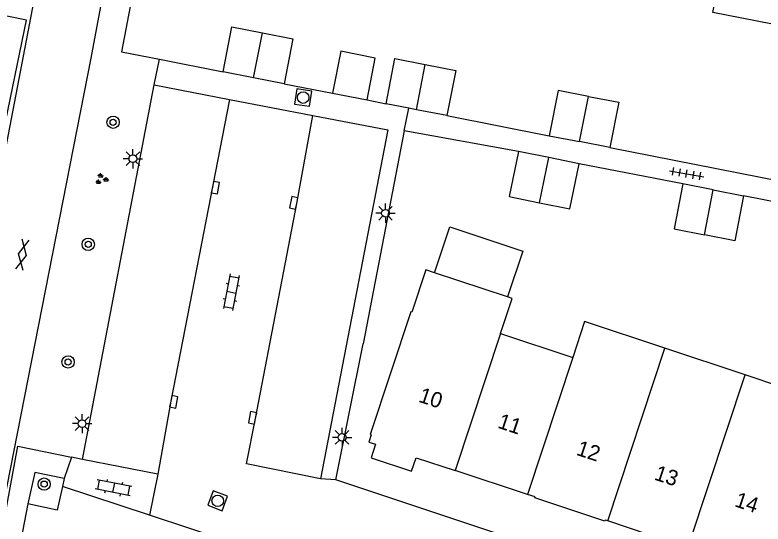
# Model space of a CAD drawing. Extents: x 131000 to 133013, y 393000 to 396501.
# Drawn here: x 132647.73 to 132696.32, y 394674.25 to 394707.31 of the extents above; entities that cross this region are included whole.
import ezdxf

# ---------------------------------------------------------------- set-up
doc = ezdxf.new("R2010")
doc.units = 0
for name, color, linetype in [('gg-afsc-hekwerk', 7, 'Continuous'), ('gg-anno-huisnummerreeks BGT', 7, 'Continuous'), ('gg-bbg-bijgebouw', 7, 'Continuous'), ('gg-bbg-gedigitaliseerde bijgebouw', 7, 'Continuous'), ('gg-bbg-hoofdgebouw', 7, 'Continuous'), ('gg-bbg-luifel en loopbrug', 7, 'Continuous'), ('gg-bbg-tussenscheiding', 7, 'Continuous'), ('gg-knt-verharding', 7, 'Continuous'), ('gg-knt-verharding nz', 7, 'Continuous'), ('gg-kwrk-keermuur', 7, 'Continuous'), ('gt-grn-vlakafsluiter', 7, 'Continuous'), ('gt-symb-boom', 7, 'Continuous'), ('gt-symb-gesloten verharding', 7, 'Continuous'), ('gt-symb-groenvak', 7, 'Continuous'), ('gt-symb-klinker verharding', 7, 'Continuous'), ('gt-symb-kolk', 7, 'Continuous'), ('gt-symb-lichtmast', 7, 'Continuous'), ('gt-symb-rioolschacht', 7, 'Continuous'), ('gt-symb-tegel verharding', 7, 'Continuous')]:
    doc.layers.add(name, color=color, linetype=linetype)

# ---------------------------------------------------------------- blocks, each defined once
blk = doc.blocks.new('gt0-TEG1')
at = {"layer": 'gt-symb-tegel verharding'}
for p, q in [((-1.125, 0), (1.125, 0)), ((-0.9, -0.25), (-0.9, 0.25)), ((-0.45, -0.25), (-0.45, 0.25)), ((0, -0.25), (0, 0.25)), ((0.45, -0.25), (0.45, 0.25)), ((0.9, -0.25), (0.9, 0.25))]:
    blk.add_line(p, q, dxfattribs=at)
blk = doc.blocks.new('gt0-KOLK')
at = {"layer": 'gt-symb-kolk'}
blk.add_lwpolyline([(0, 0), (0.375, 0), (0.375, 0.4), (-0.375, 0.4), (-0.375, 0), (0, 0)], dxfattribs=at)
blk = doc.blocks.new('gt0-RS')
at = {"layer": 'gt-symb-rioolschacht'}
blk.add_lwpolyline([(-0.5, -0.5), (0.5, -0.5), (0.5, 0.5), (-0.5, 0.5)], close=True, dxfattribs=at)
blk.add_circle((0, 0), 0.375, dxfattribs=at)
blk = doc.blocks.new('gt0-LMAST')
at = {"layer": 'gt-symb-lichtmast'}
for p, q in [((-0.005, 0.246), (-0.005, 0.621)), ((-0.182, 0.173), (-0.447, 0.438)), ((0.172, 0.173), (0.437, 0.438)), ((-0.255, -0.004), (-0.63, -0.004)), ((-0.182, -0.181), (-0.447, -0.446)), ((-0.005, -0.254), (-0.005, -0.629)), ((0.437, -0.446), (0.172, -0.181)), ((0.245, -0.004), (0.62, -0.004))]:
    blk.add_line(p, q, dxfattribs=at)
blk.add_circle((-0.005, -0.004), 0.25, dxfattribs=at)
blk = doc.blocks.new('gt0-KL1')
at = {"layer": 'gt-symb-klinker verharding'}
for p, q in [((-1.15, 0.3), (1.15, 0.3)), ((-1, -0.3), (-1, 0.3)), ((-0.5, 0.3), (-0.5, 0.45)), ((0, -0.3), (0, 0.3)), ((0.5, 0.3), (0.5, 0.45)), ((1, -0.3), (1, 0.3)), ((-1.15, -0.3), (1.15, -0.3)), ((-0.5, -0.45), (-0.5, -0.3)), ((0.5, -0.45), (0.5, -0.3))]:
    blk.add_line(p, q, dxfattribs=at)
blk = doc.blocks.new('gt0-GESVH1')
at = {"layer": 'gt-symb-gesloten verharding'}
for p, q in [((-0.992, -0.261), (0.008, 0.239)), ((0.008, -0.261), (-0.992, 0.239)), ((0.008, 0.239), (1.008, -0.261)), ((1.008, 0.239), (0.008, -0.261))]:
    blk.add_line(p, q, dxfattribs=at)
blk = doc.blocks.new('gt0-BOOM')
at = {"layer": 'gt-symb-boom'}
for radius in [0.4, 0.2]:
    blk.add_circle((0, 0), radius, dxfattribs=at)
blk = doc.blocks.new('gt0-GRVAK')
at = {"layer": 'gt-symb-groenvak'}
for p, q in [((-0.11, 0.189), (-0.228, 0.24)), ((-0.182, 0.153), (0.088, 0.153)), ((-0.091, 0.211), (-0.156, 0.322)), ((-0.047, 0.214), (-0.047, 0.393)), ((-0.004, 0.211), (0.061, 0.322)), ((0.015, 0.189), (0.133, 0.24)), ((0.262, -0.052), (0.197, 0.059)), ((0.305, -0.049), (0.305, 0.13)), ((0.349, -0.052), (0.414, 0.059)), ((-0.245, -0.228), (-0.363, -0.177)), ((-0.318, -0.264), (-0.047, -0.264)), ((-0.226, -0.206), (-0.291, -0.095)), ((-0.183, -0.203), (-0.183, -0.024)), ((-0.139, -0.206), (-0.074, -0.095)), ((-0.12, -0.228), (-0.002, -0.177)), ((0.243, -0.074), (0.125, -0.023)), ((0.17, -0.11), (0.441, -0.11)), ((0.368, -0.074), (0.486, -0.023))]:
    blk.add_line(p, q, dxfattribs=at)

msp = doc.modelspace()

# ---------------------------------------------------------------- linework, layer by layer
at = {"layer": 'gg-afsc-hekwerk'}
for p, q in [((132673.02, 394699.787), (132670.345, 394685.948)), ((132680.442, 394698.449), (132673.02, 394699.787)), ((132691.103, 394696.332), (132684.38, 394697.639)), ((132701.787, 394694.258), (132695.045, 394695.564)), ((132656.466, 394674.821), (132650.813, 394676.685)), ((132665.507, 394671.853), (132656.466, 394674.821))]:
    msp.add_line(p, q, dxfattribs=at)
for points in [[(132644.917, 394665.12), (132652.679, 394704.501), (132657.943, 394732.633)], [(132650.813, 394676.685), (132650.47, 394675.142), (132648.563, 394675.568)], [(132648.563, 394675.568), (132646.106, 394662.861), (132644.898, 394663.07)]]:
    msp.add_lwpolyline(points, dxfattribs=at)
at = {"layer": 'gg-bbg-bijgebouw'}
for p, q in [((132663.233, 394703.224), (132661.259, 394703.606)), ((132665.206, 394702.842), (132663.233, 394703.224)), ((132673.31, 394701.256), (132671.831, 394701.546)), ((132673.812, 394701.158), (132673.31, 394701.256)), ((132675.792, 394700.77), (132673.812, 394701.158)), ((132682.431, 394699.468), (132684.405, 394699.084)), ((132686.379, 394698.7), (132684.405, 394699.084)), ((132682.411, 394698.044), (132680.442, 394698.449)), ((132684.38, 394697.639), (132682.411, 394698.044)), ((132693.074, 394695.948), (132691.103, 394696.332)), ((132693.074, 394695.948), (132695.045, 394695.564))]:
    msp.add_line(p, q, dxfattribs=at)
for points in [[(132661.259, 394703.606), (132661.825, 394706.531), (132663.798, 394706.149)], [(132663.798, 394706.149), (132665.771, 394705.767), (132665.206, 394702.842)], [(132671.831, 394701.546), (132672.404, 394704.471), (132674.384, 394704.083)], [(132674.384, 394704.083), (132676.365, 394703.695), (132675.792, 394700.77)], [(132684.989, 394702.023), (132683.015, 394702.407), (132682.431, 394699.468)], [(132684.989, 394702.023), (132686.963, 394701.639), (132686.379, 394698.7)], [(132680.442, 394698.449), (132679.84, 394695.52), (132681.809, 394695.115)], [(132681.809, 394695.115), (132683.778, 394694.71), (132684.38, 394697.639)], [(132691.103, 394696.332), (132690.557, 394693.41), (132692.528, 394693.026)], [(132695.045, 394695.564), (132694.499, 394692.642), (132692.528, 394693.026)]]:
    msp.add_lwpolyline(points, dxfattribs=at)
at = {"layer": 'gg-bbg-gedigitaliseerde bijgebouw'}
msp.add_line((132668.352, 394702.226), (132670.597, 394701.787), dxfattribs=at)
for points in [[(132638.805, 394708.963), (132638.251, 394706.192), (132645.598, 394704.722), (132643.952, 394696.493), (132646.206, 394696.042), (132648.483, 394706.964), (132638.805, 394708.963)], [(132670.597, 394701.787), (132671.131, 394704.514), (132668.887, 394704.953), (132668.352, 394702.226)]]:
    msp.add_lwpolyline(points, dxfattribs=at)
at = {"layer": 'gg-bbg-hoofdgebouw'}
for p, q in [((132679.727, 394688.999), (132674.988, 394690.568)), ((132679.266, 394686.623), (132683.958, 394685.07)), ((132695.165, 394683.928), (132689.948, 394685.667)), ((132700.381, 394682.19), (132695.165, 394683.928)), ((132681.014, 394676.174), (132676.318, 394677.717)), ((132691.448, 394672.712), (132686.232, 394674.448))]:
    msp.add_line(p, q, dxfattribs=at)
for points in [[(132702.586, 394705.605), (132693.066, 394707.46), (132694.641, 394715.6), (132697.682, 394715.052), (132698.316, 394718.409), (132698.384, 394718.396), (132698.465, 394718.818), (132701.021, 394718.331), (132701.08, 394718.645), (132704.96, 394717.902)], [(132674.988, 394690.568), (132674.419, 394690.756), (132673.507, 394688.001), (132673.441, 394688.023), (132670.805, 394680.067), (132670.875, 394680.039), (132670.721, 394679.574), (132671.158, 394679.429), (132670.87, 394678.556), (132673.497, 394677.689), (132673.781, 394678.55), (132676.318, 394677.717)], [(132679.266, 394686.623), (132680.02, 394688.902), (132679.727, 394688.999)], [(132689.948, 394685.667), (132684.731, 394687.405), (132683.958, 394685.07)], [(132686.232, 394674.448), (132686.071, 394674.502), (132686.049, 394674.436), (132681.501, 394675.941), (132681.523, 394676.007), (132681.014, 394676.174)]]:
    msp.add_lwpolyline(points, dxfattribs=at)
at = {"layer": 'gg-bbg-luifel en loopbrug'}
msp.add_lwpolyline([(132674.988, 394690.568), (132675.974, 394693.546), (132680.713, 394691.977), (132679.727, 394688.999)], dxfattribs=at)
at = {"layer": 'gg-bbg-tussenscheiding'}
for p, q in [((132663.233, 394703.224), (132663.798, 394706.149)), ((132673.812, 394701.158), (132674.384, 394704.083)), ((132684.405, 394699.084), (132684.989, 394702.023)), ((132681.809, 394695.115), (132682.411, 394698.044)), ((132692.528, 394693.026), (132693.074, 394695.948)), ((132679.266, 394686.623), (132676.318, 394677.717)), ((132686.232, 394674.448), (132689.948, 394685.667)), ((132683.958, 394685.07), (132681.014, 394676.174)), ((132691.448, 394672.712), (132695.165, 394683.928))]:
    msp.add_line(p, q, dxfattribs=at)
at = {"layer": 'gg-knt-verharding'}
for p, q in [((132656.768, 394702.774), (132657.115, 394704.429)), ((132652.118, 394678.436), (132656.768, 394702.774)), ((132656.768, 394702.774), (132661.655, 394701.819)), ((132661.655, 394701.819), (132667.087, 394700.772)), ((132673.02, 394699.787), (132673.31, 394701.256)), ((132668.58, 394677.126), (132670.345, 394685.948)), ((132651.405, 394678.597), (132650.926, 394677.196)), ((132652.118, 394678.436), (132651.405, 394678.597)), ((132657.015, 394677.494), (132652.118, 394678.436)), ((132657.015, 394677.494), (132656.466, 394674.821)), ((132650.926, 394677.196), (132650.813, 394676.685))]:
    msp.add_line(p, q, dxfattribs=at)
for points in [[(132653.959, 394733.262), (132651.972, 394723.992), (132643.557, 394680.216), (132640.688, 394665.915), (132644.917, 394665.12)], [(132667.087, 394700.772), (132671.959, 394699.856), (132667.573, 394677.182)], [(132644.898, 394663.07), (132647.925, 394679.311), (132651.405, 394678.597)], [(132650.926, 394677.196), (132649.029, 394677.59), (132648.563, 394675.568)], [(132681.351, 394672.872), (132678.05, 394673.963), (132668.58, 394677.126)]]:
    msp.add_lwpolyline(points, dxfattribs=at)
at = {"layer": 'gg-knt-verharding nz'}
for points in [[(132661.655, 394701.819), (132657.849, 394682.224), (132657.015, 394677.494)], [(132667.573, 394677.182), (132662.765, 394678.148), (132663.357, 394681.101), (132666.032, 394695.066), (132667.087, 394700.772)]]:
    msp.add_lwpolyline(points, dxfattribs=at)
at = {"layer": 'gg-kwrk-keermuur'}
for p, q in [((132657.115, 394704.429), (132661.259, 394703.606)), ((132665.206, 394702.842), (132668.352, 394702.226)), ((132670.597, 394701.787), (132671.831, 394701.546)), ((132675.792, 394700.77), (132682.431, 394699.468)), ((132686.379, 394698.7), (132707.075, 394694.61))]:
    msp.add_line(p, q, dxfattribs=at)
msp.add_lwpolyline([(132659.31, 394729.286), (132654.653, 394704.918), (132657.115, 394704.429)], dxfattribs=at)
at = {"layer": 'gt-grn-vlakafsluiter'}
msp.add_line((132668.58, 394677.126), (132667.573, 394677.182), dxfattribs=at)

# ---------------------------------------------------------------- block references
at = {"layer": 'gt-symb-boom'}
for p in [(132654.105, 394700.338), (132652.489, 394692.413), (132651.181, 394684.772), (132649.626, 394676.838)]:
    msp.add_blockref('gt0-BOOM', p, dxfattribs=at)
at = {"layer": 'gt-symb-gesloten verharding', "rotation": 78.22937399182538}
msp.add_blockref('gt0-GESVH1', (132648.199, 394691.739), dxfattribs=at)
at = {"layer": 'gt-symb-groenvak'}
msp.add_blockref('gt0-GRVAK', (132653.34, 394696.643), dxfattribs=at)
at = {"layer": 'gt-symb-klinker verharding'}
for p, rotation in [((132661.783, 394689.309), -101.07387115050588), ((132654.132, 394676.603), 168.92612884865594)]:
    msp.add_blockref('gt0-KL1', p, dxfattribs=dict(at, rotation=rotation))
at = {"layer": 'gt-symb-kolk'}
for p, rotation in [((132660.555, 394696.134), -100.95227370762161), ((132666.032, 394695.066), 79.15379219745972), ((132657.849, 394682.224), -101.0108025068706), ((132663.357, 394681.101), 78.65999598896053)]:
    msp.add_blockref('gt0-KOLK', p, dxfattribs=dict(at, rotation=rotation))
at = {"layer": 'gt-symb-lichtmast'}
for p in [(132655.393, 394697.977), (132671.804, 394694.434), (132652.092, 394680.77), (132668.986, 394679.875)]:
    msp.add_blockref('gt0-LMAST', p, dxfattribs=at)
at = {"layer": 'gt-symb-rioolschacht'}
for p, rotation in [((132666.451, 394701.944), 171.45447000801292), ((132660.899, 394675.756), 69.27015713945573)]:
    msp.add_blockref('gt0-RS', p, dxfattribs=dict(at, rotation=rotation))
at = {"layer": 'gt-symb-tegel verharding', "rotation": -9.961516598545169}
msp.add_blockref('gt0-TEG1', (132691.361, 394697), dxfattribs=at)

# ---------------------------------------------------------------- texts
at = {"layer": 'gg-anno-huisnummerreeks BGT'}
for s, p in [('10', (132673.885, 394682.202)), ('11', (132679.024, 394680.513)), ('12', (132684.133, 394678.756)), ('13', (132689.198, 394677.148)), ('14', (132694.414, 394675.412))]:
    msp.add_text(s, height=1, rotation=341.7, dxfattribs=at).set_placement(p)

doc.saveas('drawing.dxf')
